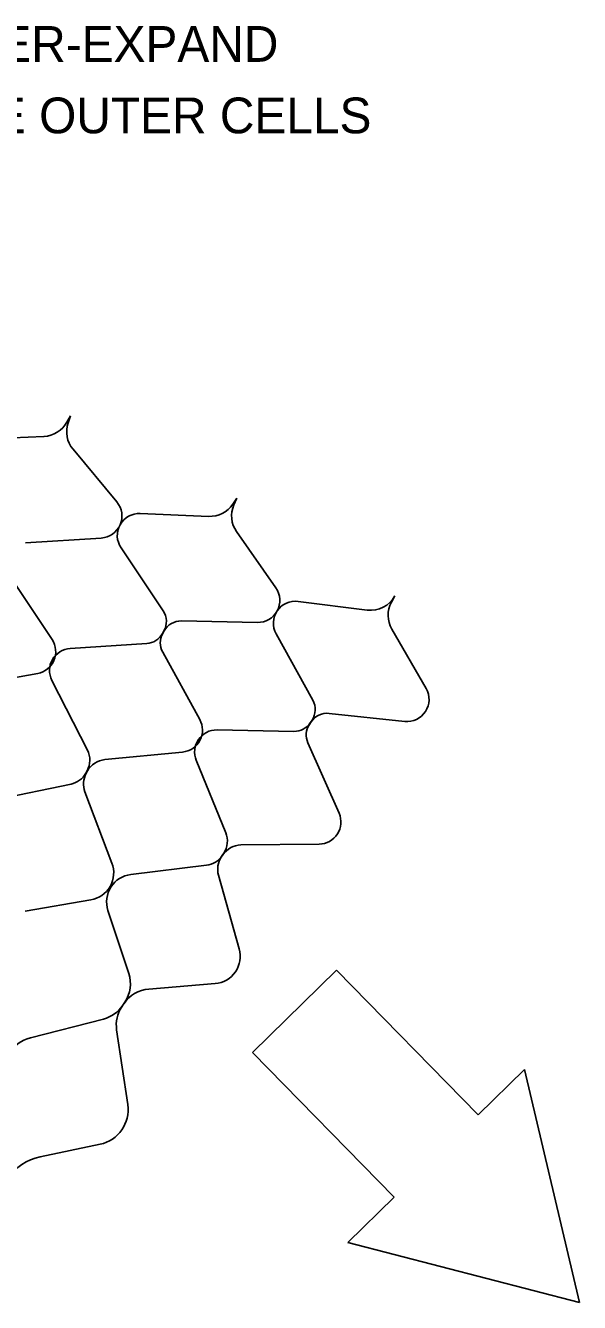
# Model space of a CAD drawing. Extents: x 638850 to 644908, y 297188 to 298900.
# Drawn here: x 644150.8 to 644194.2, y 297667.2 to 297767.2 of the extents above; entities that cross this region are included whole.
import ezdxf

# ---------------------------------------------------------------- set-up
doc = ezdxf.new("R2010")
doc.units = 0
for name, color, linetype in [('1', 7, 'Continuous'), ('3', 7, 'Continuous'), ('5', 7, 'Continuous'), ('50', 7, 'Continuous')]:
    doc.layers.add(name, color=color, linetype=linetype)

msp = doc.modelspace()

# ---------------------------------------------------------------- linework, layer by layer
at = {"layer": '1'}
for p, q in [((644168.593, 297686.779), (644175.177, 297693.222)), ((644175.177, 297693.222), (644186.261, 297681.896)), ((644179.677, 297675.453), (644168.593, 297686.779)), ((644186.261, 297681.896), (644189.89, 297685.447)), ((644189.89, 297685.447), (644194.179, 297667.219)), ((644176.048, 297671.901), (644179.677, 297675.453)), ((644194.179, 297667.219), (644176.048, 297671.901))]:
    msp.add_line(p, q, dxfattribs=at)
at = {"layer": '5'}
for p, q in [((644154.354, 297736.606), (644154.075, 297736.107)), ((644154.354, 297736.606), (644154.171, 297736.065)), ((644152.285, 297735.005), (644146.925, 297734.78)), ((644154.555, 297733.998), (644157.984, 297729.873)), ((644167.371, 297730.164), (644167.052, 297729.69)), ((644167.371, 297730.164), (644167.144, 297729.64)), ((644165.176, 297728.742), (644159.816, 297728.967)), ((644167.353, 297727.548), (644170.425, 297723.151)), ((644156.768, 297727.052), (644150.841, 297726.676)), ((644158.31, 297726.288), (644161.607, 297721.348)), ((644149.584, 297724.116), (644152.916, 297719.104)), ((644179.736, 297722.525), (644179.465, 297722.023)), ((644177.571, 297721.412), (644172.175, 297722.094)), ((644168.977, 297720.441), (644163.04, 297720.563)), ((644161.674, 297719.786), (644161.558, 297719.574)), ((644161.686, 297719.779), (644161.57, 297719.568)), ((644170.45, 297719.552), (644173.32, 297714.354)), ((644179.495, 297719.921), (644182.181, 297715.277)), ((644160.334, 297718.795), (644154.329, 297718.405)), ((644161.572, 297718.117), (644164.473, 297712.844)), ((644151.79, 297716.455), (644145.769, 297715.358)), ((644152.906, 297715.902), (644155.686, 297710.45)), ((644180.507, 297712.701), (644174.601, 297713.329)), ((644173.186, 297712.663), (644173.052, 297712.462)), ((644173.256, 297712.792), (644173.122, 297712.589)), ((644171.837, 297711.915), (644165.822, 297712.029)), ((644172.93, 297711.017), (644175.371, 297705.516)), ((644163.129, 297710.298), (644157.037, 297709.71)), ((644164.194, 297709.655), (644166.508, 297703.989)), ((644155.661, 297708.838), (644155.557, 297708.648)), ((644155.691, 297708.822), (644155.587, 297708.632)), ((644154.399, 297707.791), (644148.554, 297706.568)), ((644155.487, 297707.195), (644157.6, 297701.609)), ((644166.349, 297702.384), (644166.229, 297702.204)), ((644173.814, 297703.094), (644167.695, 297703.027)), ((644165.004, 297701.447), (644159.076, 297700.718)), ((644166.278, 297702.257), (644166.158, 297702.077)), ((644165.936, 297700.654), (644167.565, 297694.908)), ((644155.945, 297698.723), (644150.811, 297697.855)), ((644157.292, 297697.909), (644158.913, 297692.961)), ((644165.669, 297692.174), (644160.48, 297691.747)), ((644158.456, 297690.476), (644158.374, 297690.352)), ((644158.61, 297690.727), (644158.445, 297690.479)), ((644158.538, 297690.6), (644158.456, 297690.476)), ((644156.936, 297689.405), (644151.217, 297687.932)), ((644157.97, 297688.545), (644158.833, 297682.702)), ((644156.669, 297679.601), (644151.985, 297678.621))]:
    msp.add_line(p, q, dxfattribs=at)
for centre, radius, start, end in [((644152.195, 297737.157), 2.154, 272.40527, 330.82772), ((644156.211, 297735.375), 2.154, 161.31753, 219.73997), ((644156.659, 297728.771), 1.723, 273.63015, 39.73997), ((644165.266, 297730.894), 2.154, 267.6017, 326.02415), ((644169.119, 297728.782), 2.154, 156.51396, 214.9364), ((644159.744, 297727.245), 1.723, 87.6017, 213.71153), ((644169.013, 297722.164), 1.723, 268.82658, 34.9364), ((644177.841, 297723.549), 2.154, 262.79813, 331.62414), ((644160.352, 297720.511), 1.508, 331.22587, 33.71152), ((644171.959, 297720.384), 1.723, 82.79813, 208.90796), ((644181.36, 297720.999), 2.154, 151.61958, 210.04202), ((644163.009, 297719.055), 1.508, 88.82658, 151.31223), ((644160.236, 297720.3), 1.508, 273.72268, 331.22588), ((644162.893, 297718.844), 1.508, 151.31223, 208.81543), ((644151.481, 297718.15), 1.723, 280.32284, 33.619), ((644154.441, 297716.685), 1.723, 93.72267, 207.01884), ((644172, 297713.626), 1.508, 326.42241, 28.90795), ((644180.689, 297714.414), 1.723, 263.9322, 30.04202), ((644174.442, 297711.829), 1.508, 83.9322, 146.41785), ((644162.963, 297712.013), 1.723, 275.51927, 28.81543), ((644171.866, 297713.423), 1.508, 268.91911, 326.42241), ((644174.309, 297711.628), 1.508, 146.41785, 203.92105), ((644165.79, 297710.306), 1.723, 88.9191, 202.21527), ((644154.151, 297709.668), 1.723, 331.22593, 27.01884), ((644157.203, 297707.994), 1.723, 95.51927, 151.31218), ((644154.046, 297709.478), 1.723, 281.81504, 331.22593), ((644157.099, 297707.804), 1.723, 151.31218, 200.72306), ((644173.795, 297704.817), 1.723, 270.62489, 23.92105), ((644164.913, 297703.337), 1.723, 326.42236, 22.21527), ((644167.713, 297701.304), 1.723, 90.62489, 146.4178), ((644155.586, 297700.847), 2.154, 279.59867, 20.72307), ((644164.793, 297703.157), 1.723, 277.01147, 326.42236), ((644167.594, 297701.124), 1.723, 146.4178, 195.82868), ((644159.339, 297698.58), 2.154, 97.01147, 198.13586), ((644165.492, 297694.321), 2.154, 274.70429, 15.82869), ((644156.457, 297692.156), 2.585, 326.42236, 18.13587), ((644160.692, 297689.171), 2.585, 94.70429, 146.4178), ((644156.292, 297691.908), 2.585, 284.44152, 326.42236), ((644160.527, 297688.923), 2.585, 146.4178, 188.39863), ((644151.904, 297685.262), 2.757, 104.44153, 191.03059), ((644156.105, 297682.299), 2.757, 281.80956, 8.39863), ((644152.814, 297674.658), 4.049, 101.80956, 146.4178)]:
    msp.add_arc(centre, radius, start, end, dxfattribs=at)
at = {"layer": '50'}
for p, q in [((644154.075, 297736.107), (644154.354, 297736.606)), ((644154.354, 297736.606), (644154.171, 297736.065)), ((644146.925, 297734.78), (644152.285, 297735.005)), ((644154.555, 297733.998), (644157.984, 297729.873)), ((644167.052, 297729.69), (644167.371, 297730.164)), ((644167.371, 297730.164), (644167.144, 297729.64)), ((644159.816, 297728.967), (644165.176, 297728.742)), ((644167.353, 297727.548), (644170.425, 297723.151)), ((644156.768, 297727.052), (644150.841, 297726.676)), ((644161.607, 297721.348), (644158.31, 297726.288)), ((644179.736, 297722.525), (644179.465, 297722.023)), ((644172.175, 297722.094), (644177.571, 297721.412)), ((644168.977, 297720.441), (644163.04, 297720.563)), ((644173.32, 297714.354), (644170.45, 297719.552)), ((644179.495, 297719.921), (644182.181, 297715.277)), ((644180.507, 297712.701), (644174.601, 297713.329)), ((644173.186, 297712.663), (644173.052, 297712.462)), ((644173.052, 297712.462), (644173.122, 297712.589)), ((644173.122, 297712.589), (644173.256, 297712.792)), ((644155.587, 297708.632), (644155.557, 297708.648)), ((644154.399, 297707.791), (644148.554, 297706.568)), ((644157.6, 297701.609), (644155.487, 297707.195)), ((644165.004, 297701.447), (644159.076, 297700.718)), ((644166.158, 297702.077), (644166.229, 297702.204)), ((644167.565, 297694.908), (644165.936, 297700.654)), ((644150.811, 297697.855), (644155.945, 297698.723)), ((644157.292, 297697.909), (644158.913, 297692.961)), ((644168.593, 297686.779), (644175.177, 297693.222)), ((644175.177, 297693.222), (644186.261, 297681.896)), ((644160.48, 297691.747), (644165.669, 297692.174)), ((644158.61, 297690.727), (644158.445, 297690.479)), ((644158.445, 297690.479), (644158.456, 297690.476)), ((644158.456, 297690.476), (644158.538, 297690.6)), ((644179.677, 297675.453), (644168.593, 297686.779)), ((644186.261, 297681.896), (644189.89, 297685.447)), ((644189.89, 297685.447), (644194.179, 297667.219)), ((644176.048, 297671.901), (644179.677, 297675.453)), ((644194.179, 297667.219), (644176.048, 297671.901))]:
    msp.add_line(p, q, dxfattribs=at)
for centre, radius, start, end in [((644152.195, 297737.157), 2.154, 272.40527, 330.82772), ((644156.211, 297735.375), 2.154, 161.31753, 219.73997), ((644156.659, 297728.771), 1.723, 273.63015, 39.73997), ((644165.266, 297730.894), 2.154, 267.6017, 326.02415), ((644169.119, 297728.782), 2.154, 156.51396, 214.9364), ((644159.744, 297727.245), 1.723, 87.6017, 213.71153), ((644169.013, 297722.164), 1.723, 268.82658, 34.9364), ((644177.841, 297723.549), 2.154, 262.79813, 331.62414), ((644160.352, 297720.511), 1.508, 331.22587, 33.71152), ((644171.959, 297720.384), 1.723, 82.79813, 208.90796), ((644181.36, 297720.999), 2.154, 151.61958, 210.04202), ((644163.009, 297719.055), 1.508, 88.82658, 151.31223), ((644172, 297713.626), 1.508, 326.42241, 28.90795), ((644180.689, 297714.414), 1.723, 263.9322, 30.04202), ((644174.442, 297711.829), 1.508, 83.9322, 146.41785), ((644154.046, 297709.478), 1.723, 281.81504, 331.22593), ((644157.099, 297707.804), 1.723, 151.31218, 200.72306), ((644155.586, 297700.847), 2.154, 279.59867, 20.72307), ((644164.793, 297703.157), 1.723, 277.01147, 326.42236), ((644167.594, 297701.124), 1.723, 146.4178, 195.82869), ((644159.339, 297698.58), 2.154, 97.01147, 198.13586), ((644165.492, 297694.321), 2.154, 274.70429, 15.82868), ((644156.457, 297692.156), 2.585, 326.42236, 18.13587), ((644160.692, 297689.171), 2.585, 94.70429, 146.4178)]:
    msp.add_arc(centre, radius, start, end, dxfattribs=at)

# ---------------------------------------------------------------- texts
at = {"layer": '3'}
for s, p in [('OVER-EXPAND', (644143.378, 297764.321)), ('THE OUTER CELLS', (644143.378, 297758.726))]:
    msp.add_text(s, height=2.799, dxfattribs=at).set_placement(p)

doc.saveas('drawing.dxf')
